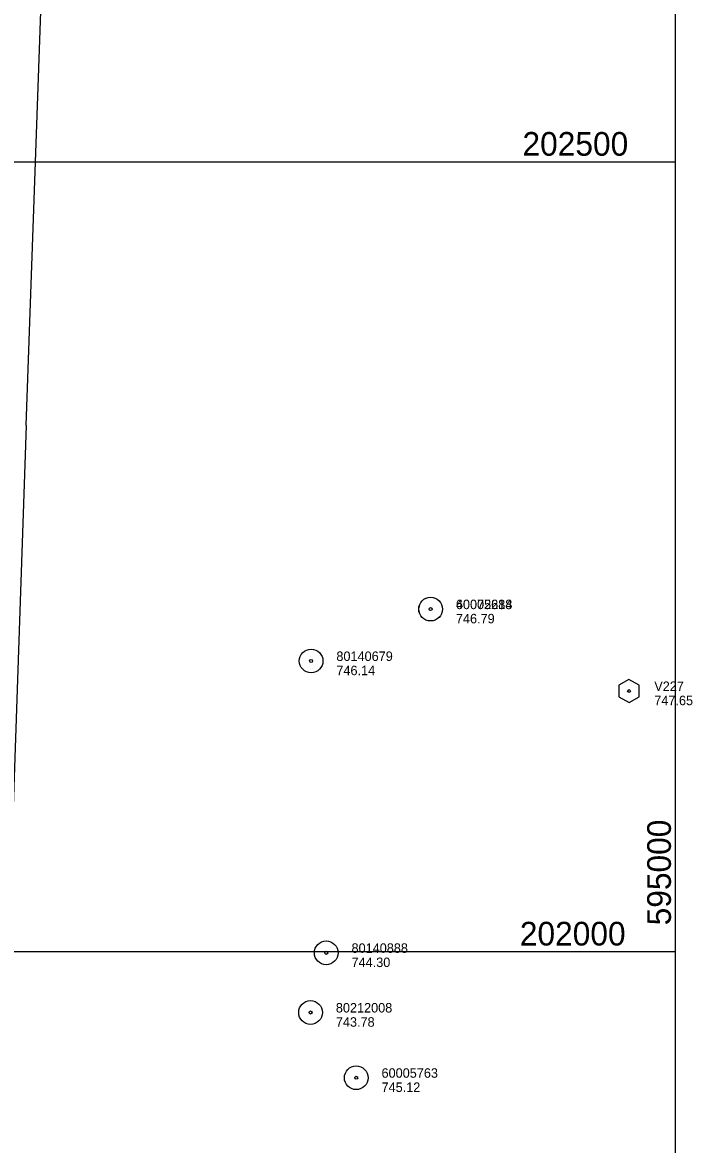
# Model space of a CAD drawing. Extents: x 591954 to 597000, y 198576 to 213500.
# Drawn here: x 594587 to 595011, y 201878 to 202588 of the extents above; entities that cross this region are included whole.
import ezdxf

# ---------------------------------------------------------------- set-up
doc = ezdxf.new("R2010")
doc.units = 0
for name, color, linetype in [('Level 10', 7, 'Continuous'), ('Level 4', 7, 'Continuous'), ('Level 5', 7, 'Continuous'), ('Level 6', 7, 'Continuous')]:
    doc.layers.add(name, color=color, linetype=linetype)

msp = doc.modelspace()

# ---------------------------------------------------------------- linework, layer by layer
at = {"layer": 'Level 10'}
for p, q in [((595000, 202000), (595000, 203500)), ((593000, 202500), (595000, 202500)), ((593000, 202500), (595000, 202500)), ((595000, 201000), (595000, 202500)), ((593000, 202000), (595000, 202000)), ((593000, 202000), (595000, 202000)), ((593000, 202000), (595000, 202000))]:
    msp.add_line(p, q, dxfattribs=at)
at = {"layer": 'Level 4'}
for points in [[(594589.14, 202333.12), (594602.99, 202726.43), (594675.48, 203186.01), (594718.39, 203244.97)], [(594589.14, 202333.12), (594558.01, 201423.35)]]:
    msp.add_lwpolyline(points, dxfattribs=at)
at = {"layer": 'Level 5'}
msp.add_lwpolyline([(594964.26, 202168.7), (594964.26, 202161.31), (594970.72, 202157.58), (594977.11, 202161.25), (594977.11, 202168.58), (594970.59, 202172.3)], close=True, dxfattribs=at)
msp.add_circle((594970.67, 202164.94), 0.871, dxfattribs=at)
at = {"layer": 'Level 6'}
for centre, radius in [((594845.11, 202216.78), 7.5), ((594845.11, 202216.78), 7.5), ((594845.12, 202216.78), 7.5), ((594845.12, 202216.78), 7.5), ((594845.11, 202216.78), 0.96), ((594845.11, 202216.78), 0.96), ((594845.12, 202216.78), 0.96), ((594845.12, 202216.78), 0.96), ((594769.48, 202183.96), 7.5), ((594769.48, 202183.96), 7.5), ((594769.48, 202183.96), 0.96), ((594769.48, 202183.96), 0.96), ((594779.07, 201999.11), 7.5), ((594779.07, 201999.11), 7.5), ((594779.07, 201999.11), 0.96), ((594779.07, 201999.11), 0.96), ((594769.15, 201961.32), 7.5), ((594769.15, 201961.32), 7.5), ((594769.15, 201961.32), 0.96), ((594769.15, 201961.32), 0.96), ((594798.06, 201920), 7.5), ((594798.06, 201920), 0.96)]:
    msp.add_circle(centre, radius, dxfattribs=at)

# ---------------------------------------------------------------- texts
at = {"layer": 'Level 10'}
for s, p in [(' 202500 ', (594897.68, 202503.94)), (' 202000 ', (594896.01, 202003.75))]:
    msp.add_text(s, height=15, dxfattribs=at).set_placement(p)
msp.add_text(' 595000 ', height=15, rotation=90, dxfattribs=at).set_placement((594997.19, 202010.95))
at = {"layer": 'Level 5'}
for s, p in [('V227', (594986.67, 202164.94)), ('747.65', (594986.67, 202155.94))]:
    msp.add_text(s, height=6, dxfattribs=at).set_placement(p)
at = {"layer": 'Level 6'}
for s, p in [('40072284', (594861.12, 202216.78)), ('40072284', (594861.12, 202216.78)), ('60005618', (594861.11, 202216.78)), ('60005618', (594861.11, 202216.78)), ('746.79', (594861.11, 202207.78)), ('746.79', (594861.11, 202207.78)), ('746.79', (594861.12, 202207.78)), ('746.79', (594861.12, 202207.78)), ('80140679', (594785.48, 202183.96)), ('80140679', (594785.48, 202183.96)), ('746.14', (594785.48, 202174.96)), ('746.14', (594785.48, 202174.96)), ('80140888', (594795.07, 201999.11)), ('80140888', (594795.07, 201999.11)), ('744.30', (594795.07, 201990.11)), ('744.30', (594795.07, 201990.11)), ('80212008', (594785.15, 201961.32)), ('80212008', (594785.15, 201961.32)), ('743.78', (594785.15, 201952.32)), ('743.78', (594785.15, 201952.32)), ('60005763', (594814.06, 201920)), ('745.12', (594814.06, 201911))]:
    msp.add_text(s, height=6, dxfattribs=at).set_placement(p)

doc.saveas('drawing.dxf')
